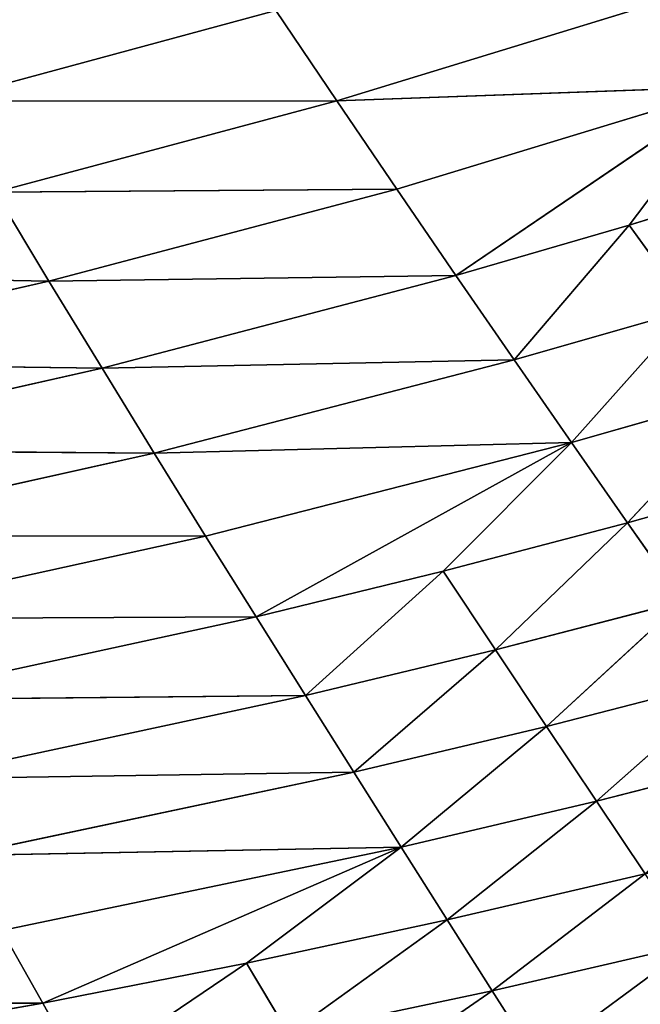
# Model space of a CAD drawing. Extents: x 0 to 500, y 0 to 390.
# Tile 546 of 656: x 327 to 343, y 30 to 55. Entities that reach past the tile are written whole.
import ezdxf

# ---------------------------------------------------------------- set-up
doc = ezdxf.new("R2010")
doc.units = 0
doc.header["$LTSCALE"] = 25.4
doc.layers.get('0').update_dxf_attribs({"linetype": 'CONTINUOUS'})

# ---------------------------------------------------------------- blocks, each defined once
blk = doc.blocks.new('ATLANTA505_-_S_STL')
at = {"color": 0}
for p, q in [((340.76, 85.2, 361.59), (339.623, 82.112, 359.804)), ((340.76, 85.2, 361.59), (339.623, 82.112, 359.804)), ((329.02, 82.418, 361.963), (327.987, 79.434, 360.128)), ((329.02, 82.418, 361.963), (327.987, 79.434, 360.128)), ((334.358, 82.264, 360.922), (333.258, 79.27, 359.087)), ((334.358, 82.264, 360.922), (333.258, 79.27, 359.087)), ((339.623, 82.112, 359.804), (334.358, 82.264, 360.922)), ((339.623, 82.112, 359.804), (334.358, 82.264, 360.922)), ((339.623, 82.112, 359.804), (338.457, 79.109, 357.969)), ((339.623, 82.112, 359.804), (338.457, 79.109, 357.969)), ((344.812, 81.961, 358.608), (339.623, 82.112, 359.804)), ((344.812, 81.961, 358.608), (339.623, 82.112, 359.804)), ((317.237, 79.765, 361.99), (327.987, 79.434, 360.128)), ((317.237, 79.765, 361.99), (327.987, 79.434, 360.128)), ((316.322, 76.884, 360.108), (327.987, 79.434, 360.128)), ((316.322, 76.884, 360.108), (327.987, 79.434, 360.128)), ((326.929, 76.536, 358.243), (327.987, 79.434, 360.128)), ((326.929, 76.536, 358.243), (327.987, 79.434, 360.128)), ((327.987, 79.434, 360.128), (337.262, 76.194, 356.086)), ((333.258, 79.27, 359.087), (327.987, 79.434, 360.128)), ((333.258, 79.27, 359.087), (327.987, 79.434, 360.128)), ((327.987, 79.434, 360.128), (337.262, 76.194, 356.086)), ((333.258, 79.27, 359.087), (337.262, 76.194, 356.086)), ((338.457, 79.109, 357.969), (333.258, 79.27, 359.087)), ((338.457, 79.109, 357.969), (333.258, 79.27, 359.087)), ((333.258, 79.27, 359.087), (337.262, 76.194, 356.086)), ((338.457, 79.109, 357.969), (337.262, 76.194, 356.086)), ((338.457, 79.109, 357.969), (337.262, 76.194, 356.086)), ((343.582, 78.949, 356.776), (338.457, 79.109, 357.969)), ((343.582, 78.949, 356.776), (338.457, 79.109, 357.969)), ((343.582, 78.949, 356.776), (342.32, 76.027, 354.894)), ((343.582, 78.949, 356.776), (342.32, 76.027, 354.894)), ((337.262, 76.194, 356.086), (326.929, 76.536, 358.243)), ((337.262, 76.194, 356.086), (326.929, 76.536, 358.243)), ((325.847, 73.728, 356.306), (337.262, 76.194, 356.086)), ((325.847, 73.728, 356.306), (337.262, 76.194, 356.086)), ((336.038, 73.373, 354.151), (337.262, 76.194, 356.086)), ((336.038, 73.373, 354.151), (337.262, 76.194, 356.086)), ((342.32, 76.027, 354.894), (337.262, 76.194, 356.086)), ((337.262, 76.194, 356.086), (341.027, 73.198, 352.963)), ((342.32, 76.027, 354.894), (337.262, 76.194, 356.086)), ((337.262, 76.194, 356.086), (341.027, 73.198, 352.963)), ((342.32, 76.027, 354.894), (341.027, 73.198, 352.963)), ((342.32, 76.027, 354.894), (341.027, 73.198, 352.963)), ((347.303, 75.861, 353.626), (342.32, 76.027, 354.894)), ((347.303, 75.861, 353.626), (342.32, 76.027, 354.894)), ((345.943, 73.026, 351.699), (342.32, 76.027, 354.894)), ((345.943, 73.026, 351.699), (342.32, 76.027, 354.894)), ((325.847, 73.728, 356.306), (336.038, 73.373, 354.151)), ((325.847, 73.728, 356.306), (336.038, 73.373, 354.151)), ((324.741, 71.013, 354.316), (336.038, 73.373, 354.151)), ((324.741, 71.013, 354.316), (336.038, 73.373, 354.151)), ((334.786, 70.646, 352.166), (336.038, 73.373, 354.151)), ((334.786, 70.646, 352.166), (336.038, 73.373, 354.151)), ((336.038, 73.373, 354.151), (339.705, 70.466, 350.981)), ((336.038, 73.373, 354.151), (339.705, 70.466, 350.981)), ((336.038, 73.373, 354.151), (341.027, 73.198, 352.963)), ((336.038, 73.373, 354.151), (341.027, 73.198, 352.963)), ((339.705, 70.466, 350.981), (341.027, 73.198, 352.963)), ((339.705, 70.466, 350.981), (341.027, 73.198, 352.963)), ((341.027, 73.198, 352.963), (344.55, 70.288, 349.722)), ((345.943, 73.026, 351.699), (341.027, 73.198, 352.963)), ((345.943, 73.026, 351.699), (341.027, 73.198, 352.963)), ((341.027, 73.198, 352.963), (344.55, 70.288, 349.722)), ((324.741, 71.013, 354.316), (334.786, 70.646, 352.166)), ((324.741, 71.013, 354.316), (334.786, 70.646, 352.166)), ((334.786, 70.646, 352.166), (323.612, 68.393, 352.273)), ((334.786, 70.646, 352.166), (323.612, 68.393, 352.273)), ((334.786, 70.646, 352.166), (333.508, 68.017, 350.127)), ((334.786, 70.646, 352.166), (333.508, 68.017, 350.127)), ((334.786, 70.646, 352.166), (338.353, 67.833, 348.947)), ((334.786, 70.646, 352.166), (338.353, 67.833, 348.947)), ((334.786, 70.646, 352.166), (339.705, 70.466, 350.981)), ((334.786, 70.646, 352.166), (339.705, 70.466, 350.981)), ((338.353, 67.833, 348.947), (339.705, 70.466, 350.981)), ((338.353, 67.833, 348.947), (339.705, 70.466, 350.981)), ((339.705, 70.466, 350.981), (343.127, 67.651, 347.694)), ((339.705, 70.466, 350.981), (343.127, 67.651, 347.694)), ((339.705, 70.466, 350.981), (344.55, 70.288, 349.722)), ((339.705, 70.466, 350.981), (344.55, 70.288, 349.722)), ((343.127, 67.651, 347.694), (344.55, 70.288, 349.722)), ((343.127, 67.651, 347.694), (344.55, 70.288, 349.722)), ((323.612, 68.393, 352.273), (333.508, 68.017, 350.127)), ((323.612, 68.393, 352.273), (333.508, 68.017, 350.127)), ((322.461, 65.871, 350.175), (333.508, 68.017, 350.127)), ((322.461, 65.871, 350.175), (333.508, 68.017, 350.127)), ((332.203, 65.489, 348.035), (333.508, 68.017, 350.127)), ((332.203, 65.489, 348.035), (333.508, 68.017, 350.127)), ((333.508, 68.017, 350.127), (341.674, 65.118, 345.613)), ((338.353, 67.833, 348.947), (333.508, 68.017, 350.127)), ((338.353, 67.833, 348.947), (333.508, 68.017, 350.127)), ((333.508, 68.017, 350.127), (341.674, 65.118, 345.613)), ((338.353, 67.833, 348.947), (341.674, 65.118, 345.613)), ((338.353, 67.833, 348.947), (341.674, 65.118, 345.613)), ((338.353, 67.833, 348.947), (343.127, 67.651, 347.694)), ((338.353, 67.833, 348.947), (343.127, 67.651, 347.694)), ((341.674, 65.118, 345.613), (343.127, 67.651, 347.694)), ((341.674, 65.118, 345.613), (343.127, 67.651, 347.694)), ((343.127, 67.651, 347.694), (346.303, 64.937, 344.293)), ((343.127, 67.651, 347.694), (346.303, 64.937, 344.293)), ((343.127, 67.651, 347.694), (347.828, 67.473, 346.366)), ((343.127, 67.651, 347.694), (347.828, 67.473, 346.366)), ((332.203, 65.489, 348.035), (322.461, 65.871, 350.175)), ((332.203, 65.489, 348.035), (322.461, 65.871, 350.175)), ((321.288, 63.45, 348.021), (332.203, 65.489, 348.035)), ((321.288, 63.45, 348.021), (332.203, 65.489, 348.035)), ((330.874, 63.065, 345.888), (332.203, 65.489, 348.035)), ((330.874, 63.065, 345.888), (332.203, 65.489, 348.035)), ((341.674, 65.118, 345.613), (332.203, 65.489, 348.035)), ((341.674, 65.118, 345.613), (332.203, 65.489, 348.035)), ((330.874, 63.065, 345.888), (341.674, 65.118, 345.613)), ((330.874, 63.065, 345.888), (341.674, 65.118, 345.613)), ((340.193, 62.691, 343.478), (341.674, 65.118, 345.613)), ((340.193, 62.691, 343.478), (341.674, 65.118, 345.613)), ((344.748, 62.509, 342.167), (341.674, 65.118, 345.613)), ((341.674, 65.118, 345.613), (346.303, 64.937, 344.293)), ((341.674, 65.118, 345.613), (346.303, 64.937, 344.293)), ((344.748, 62.509, 342.167), (341.674, 65.118, 345.613)), ((321.288, 63.45, 348.021), (330.874, 63.065, 345.888)), ((321.288, 63.45, 348.021), (330.874, 63.065, 345.888)), ((330.874, 63.065, 345.888), (320.096, 61.129, 345.812)), ((330.874, 63.065, 345.888), (320.096, 61.129, 345.812)), ((330.874, 63.065, 345.888), (329.521, 60.744, 343.687)), ((330.874, 63.065, 345.888), (329.521, 60.744, 343.687)), ((330.874, 63.065, 345.888), (340.193, 62.691, 343.478)), ((330.874, 63.065, 345.888), (340.193, 62.691, 343.478)), ((340.193, 62.691, 343.478), (329.521, 60.744, 343.687)), ((340.193, 62.691, 343.478), (329.521, 60.744, 343.687)), ((340.193, 62.691, 343.478), (338.685, 60.37, 341.292)), ((340.193, 62.691, 343.478), (338.685, 60.37, 341.292)), ((340.193, 62.691, 343.478), (343.165, 60.188, 339.99)), ((340.193, 62.691, 343.478), (343.165, 60.188, 339.99)), ((340.193, 62.691, 343.478), (344.748, 62.509, 342.167)), ((340.193, 62.691, 343.478), (344.748, 62.509, 342.167)), ((343.165, 60.188, 339.99), (344.748, 62.509, 342.167)), ((343.165, 60.188, 339.99), (344.748, 62.509, 342.167)), ((320.096, 61.129, 345.812), (329.521, 60.744, 343.687)), ((320.096, 61.129, 345.812), (329.521, 60.744, 343.687)), ((318.885, 58.908, 343.55), (329.521, 60.744, 343.687)), ((318.885, 58.908, 343.55), (329.521, 60.744, 343.687)), ((328.148, 58.525, 341.435), (329.521, 60.744, 343.687)), ((328.148, 58.525, 341.435), (329.521, 60.744, 343.687)), ((329.521, 60.744, 343.687), (338.685, 60.37, 341.292)), ((329.521, 60.744, 343.687), (338.685, 60.37, 341.292)), ((328.148, 58.525, 341.435), (338.685, 60.37, 341.292)), ((328.148, 58.525, 341.435), (338.685, 60.37, 341.292)), ((337.154, 58.154, 339.055), (338.685, 60.37, 341.292)), ((337.154, 58.154, 339.055), (338.685, 60.37, 341.292)), ((338.685, 60.37, 341.292), (345.89, 57.796, 336.401)), ((343.165, 60.188, 339.99), (338.685, 60.37, 341.292)), ((343.165, 60.188, 339.99), (338.685, 60.37, 341.292)), ((338.685, 60.37, 341.292), (345.89, 57.796, 336.401)), ((343.165, 60.188, 339.99), (345.89, 57.796, 336.401)), ((343.165, 60.188, 339.99), (345.89, 57.796, 336.401)), ((343.165, 60.188, 339.99), (347.574, 60.009, 338.617)), ((343.165, 60.188, 339.99), (347.574, 60.009, 338.617)), ((328.148, 58.525, 341.435), (318.885, 58.908, 343.55)), ((328.148, 58.525, 341.435), (318.885, 58.908, 343.55)), ((317.657, 56.786, 341.235), (328.148, 58.525, 341.435)), ((317.657, 56.786, 341.235), (328.148, 58.525, 341.435)), ((326.754, 56.408, 339.131), (328.148, 58.525, 341.435)), ((326.754, 56.408, 339.131), (328.148, 58.525, 341.435)), ((337.154, 58.154, 339.055), (328.148, 58.525, 341.435)), ((337.154, 58.154, 339.055), (328.148, 58.525, 341.435)), ((326.754, 56.408, 339.131), (337.154, 58.154, 339.055)), ((326.754, 56.408, 339.131), (337.154, 58.154, 339.055)), ((335.599, 56.041, 336.768), (337.154, 58.154, 339.055)), ((335.599, 56.041, 336.768), (337.154, 58.154, 339.055)), ((345.89, 57.796, 336.401), (337.154, 58.154, 339.055)), ((345.89, 57.796, 336.401), (337.154, 58.154, 339.055)), ((335.599, 56.041, 336.768), (345.89, 57.796, 336.401)), ((335.599, 56.041, 336.768), (345.89, 57.796, 336.401)), ((326.754, 56.408, 339.131), (335.599, 56.041, 336.768)), ((326.754, 56.408, 339.131), (335.599, 56.041, 336.768)), ((335.599, 56.041, 336.768), (325.342, 54.39, 336.779)), ((335.599, 56.041, 336.768), (325.342, 54.39, 336.779)), ((335.599, 56.041, 336.768), (334.025, 54.03, 334.434)), ((335.599, 56.041, 336.768), (334.025, 54.03, 334.434)), ((335.599, 56.041, 336.768), (344.18, 55.688, 334.138)), ((335.599, 56.041, 336.768), (344.18, 55.688, 334.138)), ((325.342, 54.39, 336.779), (334.025, 54.03, 334.434)), ((325.342, 54.39, 336.779), (334.025, 54.03, 334.434))]:
    blk.add_line(p, q, dxfattribs=at)
mesh = blk.add_polyface(dxfattribs=at)
corners = [(335.431, 85.342, 362.708), (339.623, 82.112, 359.804), (334.358, 82.264, 360.922), (340.76, 85.2, 361.59)]
mesh.append_faces([[corners[k] for k in face] for face in [(0, 1, 2), (1, 0, 3)]], dxfattribs={"vtx0": -1, "color": 0})
mesh = blk.add_polyface(dxfattribs=at)
corners = [(340.76, 85.2, 361.59), (344.812, 81.961, 358.608), (339.623, 82.112, 359.804), (346.011, 85.059, 360.392)]
mesh.append_faces([[corners[k] for k in face] for face in [(0, 1, 2), (1, 0, 3)]], dxfattribs={"vtx0": -1, "color": 0})
mesh = blk.add_polyface(dxfattribs=at)
corners = [(329.02, 82.418, 361.963), (327.987, 79.434, 360.128), (317.237, 79.765, 361.99)]
mesh.append_faces([[corners[k] for k in face] for face in [(0, 1, 2)]], dxfattribs={"color": 0})
mesh = blk.add_polyface(dxfattribs=at)
corners = [(329.02, 82.418, 361.963), (333.258, 79.27, 359.087), (327.987, 79.434, 360.128), (334.358, 82.264, 360.922)]
mesh.append_faces([[corners[k] for k in face] for face in [(0, 1, 2), (1, 0, 3)]], dxfattribs={"vtx0": -1, "color": 0})
mesh = blk.add_polyface(dxfattribs=at)
corners = [(334.358, 82.264, 360.922), (338.457, 79.109, 357.969), (333.258, 79.27, 359.087), (339.623, 82.112, 359.804)]
mesh.append_faces([[corners[k] for k in face] for face in [(0, 1, 2), (1, 0, 3)]], dxfattribs={"vtx0": -1, "color": 0})
mesh = blk.add_polyface(dxfattribs=at)
corners = [(339.623, 82.112, 359.804), (343.582, 78.949, 356.776), (338.457, 79.109, 357.969), (344.812, 81.961, 358.608)]
mesh.append_faces([[corners[k] for k in face] for face in [(0, 1, 2), (1, 0, 3)]], dxfattribs={"vtx0": -1, "color": 0})
mesh = blk.add_polyface(dxfattribs=at)
corners = [(327.987, 79.434, 360.128), (316.322, 76.884, 360.108), (317.237, 79.765, 361.99)]
mesh.append_faces([[corners[k] for k in face] for face in [(0, 1, 2)]], dxfattribs={"color": 0})
mesh = blk.add_polyface(dxfattribs=at)
corners = [(327.987, 79.434, 360.128), (326.929, 76.536, 358.243), (316.322, 76.884, 360.108)]
mesh.append_faces([[corners[k] for k in face] for face in [(0, 1, 2)]], dxfattribs={"color": 0})
mesh = blk.add_polyface(dxfattribs=at)
corners = [(337.262, 76.194, 356.086), (326.929, 76.536, 358.243), (327.987, 79.434, 360.128)]
mesh.append_faces([[corners[k] for k in face] for face in [(0, 1, 2)]], dxfattribs={"color": 0})
mesh = blk.add_polyface(dxfattribs=at)
corners = [(337.262, 76.194, 356.086), (327.987, 79.434, 360.128), (333.258, 79.27, 359.087)]
mesh.append_faces([[corners[k] for k in face] for face in [(0, 1, 2)]], dxfattribs={"color": 0})
mesh = blk.add_polyface(dxfattribs=at)
corners = [(338.457, 79.109, 357.969), (337.262, 76.194, 356.086), (333.258, 79.27, 359.087)]
mesh.append_faces([[corners[k] for k in face] for face in [(0, 1, 2)]], dxfattribs={"color": 0})
mesh = blk.add_polyface(dxfattribs=at)
corners = [(338.457, 79.109, 357.969), (342.32, 76.027, 354.894), (337.262, 76.194, 356.086), (343.582, 78.949, 356.776)]
mesh.append_faces([[corners[k] for k in face] for face in [(0, 1, 2), (1, 0, 3)]], dxfattribs={"vtx0": -1, "color": 0})
mesh = blk.add_polyface(dxfattribs=at)
corners = [(343.582, 78.949, 356.776), (347.303, 75.861, 353.626), (342.32, 76.027, 354.894), (348.63, 78.791, 355.504)]
mesh.append_faces([[corners[k] for k in face] for face in [(0, 1, 2), (1, 0, 3)]], dxfattribs={"vtx0": -1, "color": 0})
mesh = blk.add_polyface(dxfattribs=at)
corners = [(337.262, 76.194, 356.086), (325.847, 73.728, 356.306), (326.929, 76.536, 358.243)]
mesh.append_faces([[corners[k] for k in face] for face in [(0, 1, 2)]], dxfattribs={"color": 0})
mesh = blk.add_polyface(dxfattribs=at)
corners = [(337.262, 76.194, 356.086), (336.038, 73.373, 354.151), (325.847, 73.728, 356.306)]
mesh.append_faces([[corners[k] for k in face] for face in [(0, 1, 2)]], dxfattribs={"color": 0})
mesh = blk.add_polyface(dxfattribs=at)
corners = [(341.027, 73.198, 352.963), (336.038, 73.373, 354.151), (337.262, 76.194, 356.086)]
mesh.append_faces([[corners[k] for k in face] for face in [(0, 1, 2)]], dxfattribs={"color": 0})
mesh = blk.add_polyface(dxfattribs=at)
corners = [(342.32, 76.027, 354.894), (341.027, 73.198, 352.963), (337.262, 76.194, 356.086)]
mesh.append_faces([[corners[k] for k in face] for face in [(0, 1, 2)]], dxfattribs={"color": 0})
mesh = blk.add_polyface(dxfattribs=at)
corners = [(345.943, 73.026, 351.699), (341.027, 73.198, 352.963), (342.32, 76.027, 354.894)]
mesh.append_faces([[corners[k] for k in face] for face in [(0, 1, 2)]], dxfattribs={"color": 0})
mesh = blk.add_polyface(dxfattribs=at)
corners = [(347.303, 75.861, 353.626), (345.943, 73.026, 351.699), (342.32, 76.027, 354.894)]
mesh.append_faces([[corners[k] for k in face] for face in [(0, 1, 2)]], dxfattribs={"color": 0})
mesh = blk.add_polyface(dxfattribs=at)
corners = [(336.038, 73.373, 354.151), (324.741, 71.013, 354.316), (325.847, 73.728, 356.306)]
mesh.append_faces([[corners[k] for k in face] for face in [(0, 1, 2)]], dxfattribs={"color": 0})
mesh = blk.add_polyface(dxfattribs=at)
corners = [(336.038, 73.373, 354.151), (334.786, 70.646, 352.166), (324.741, 71.013, 354.316)]
mesh.append_faces([[corners[k] for k in face] for face in [(0, 1, 2)]], dxfattribs={"color": 0})
mesh = blk.add_polyface(dxfattribs=at)
corners = [(339.705, 70.466, 350.981), (334.786, 70.646, 352.166), (336.038, 73.373, 354.151)]
mesh.append_faces([[corners[k] for k in face] for face in [(0, 1, 2)]], dxfattribs={"color": 0})
mesh = blk.add_polyface(dxfattribs=at)
corners = [(341.027, 73.198, 352.963), (339.705, 70.466, 350.981), (336.038, 73.373, 354.151)]
mesh.append_faces([[corners[k] for k in face] for face in [(0, 1, 2)]], dxfattribs={"color": 0})
mesh = blk.add_polyface(dxfattribs=at)
corners = [(344.55, 70.288, 349.722), (339.705, 70.466, 350.981), (341.027, 73.198, 352.963)]
mesh.append_faces([[corners[k] for k in face] for face in [(0, 1, 2)]], dxfattribs={"color": 0})
mesh = blk.add_polyface(dxfattribs=at)
corners = [(345.943, 73.026, 351.699), (344.55, 70.288, 349.722), (341.027, 73.198, 352.963)]
mesh.append_faces([[corners[k] for k in face] for face in [(0, 1, 2)]], dxfattribs={"color": 0})
mesh = blk.add_polyface(dxfattribs=at)
corners = [(334.786, 70.646, 352.166), (323.612, 68.393, 352.273), (324.741, 71.013, 354.316)]
mesh.append_faces([[corners[k] for k in face] for face in [(0, 1, 2)]], dxfattribs={"color": 0})
mesh = blk.add_polyface(dxfattribs=at)
corners = [(334.786, 70.646, 352.166), (333.508, 68.017, 350.127), (323.612, 68.393, 352.273)]
mesh.append_faces([[corners[k] for k in face] for face in [(0, 1, 2)]], dxfattribs={"color": 0})
mesh = blk.add_polyface(dxfattribs=at)
corners = [(338.353, 67.833, 348.947), (333.508, 68.017, 350.127), (334.786, 70.646, 352.166)]
mesh.append_faces([[corners[k] for k in face] for face in [(0, 1, 2)]], dxfattribs={"color": 0})
mesh = blk.add_polyface(dxfattribs=at)
corners = [(339.705, 70.466, 350.981), (338.353, 67.833, 348.947), (334.786, 70.646, 352.166)]
mesh.append_faces([[corners[k] for k in face] for face in [(0, 1, 2)]], dxfattribs={"color": 0})
mesh = blk.add_polyface(dxfattribs=at)
corners = [(343.127, 67.651, 347.694), (338.353, 67.833, 348.947), (339.705, 70.466, 350.981)]
mesh.append_faces([[corners[k] for k in face] for face in [(0, 1, 2)]], dxfattribs={"color": 0})
mesh = blk.add_polyface(dxfattribs=at)
corners = [(344.55, 70.288, 349.722), (343.127, 67.651, 347.694), (339.705, 70.466, 350.981)]
mesh.append_faces([[corners[k] for k in face] for face in [(0, 1, 2)]], dxfattribs={"color": 0})
mesh = blk.add_polyface(dxfattribs=at)
corners = [(347.828, 67.473, 346.366), (343.127, 67.651, 347.694), (344.55, 70.288, 349.722)]
mesh.append_faces([[corners[k] for k in face] for face in [(0, 1, 2)]], dxfattribs={"color": 0})
mesh = blk.add_polyface(dxfattribs=at)
corners = [(333.508, 68.017, 350.127), (322.461, 65.871, 350.175), (323.612, 68.393, 352.273)]
mesh.append_faces([[corners[k] for k in face] for face in [(0, 1, 2)]], dxfattribs={"color": 0})
mesh = blk.add_polyface(dxfattribs=at)
corners = [(333.508, 68.017, 350.127), (332.203, 65.489, 348.035), (322.461, 65.871, 350.175)]
mesh.append_faces([[corners[k] for k in face] for face in [(0, 1, 2)]], dxfattribs={"color": 0})
mesh = blk.add_polyface(dxfattribs=at)
corners = [(341.674, 65.118, 345.613), (332.203, 65.489, 348.035), (333.508, 68.017, 350.127)]
mesh.append_faces([[corners[k] for k in face] for face in [(0, 1, 2)]], dxfattribs={"color": 0})
mesh = blk.add_polyface(dxfattribs=at)
corners = [(341.674, 65.118, 345.613), (333.508, 68.017, 350.127), (338.353, 67.833, 348.947)]
mesh.append_faces([[corners[k] for k in face] for face in [(0, 1, 2)]], dxfattribs={"color": 0})
mesh = blk.add_polyface(dxfattribs=at)
corners = [(343.127, 67.651, 347.694), (341.674, 65.118, 345.613), (338.353, 67.833, 348.947)]
mesh.append_faces([[corners[k] for k in face] for face in [(0, 1, 2)]], dxfattribs={"color": 0})
mesh = blk.add_polyface(dxfattribs=at)
corners = [(346.303, 64.937, 344.293), (341.674, 65.118, 345.613), (343.127, 67.651, 347.694)]
mesh.append_faces([[corners[k] for k in face] for face in [(0, 1, 2)]], dxfattribs={"color": 0})
mesh = blk.add_polyface(dxfattribs=at)
corners = [(347.828, 67.473, 346.366), (346.303, 64.937, 344.293), (343.127, 67.651, 347.694)]
mesh.append_faces([[corners[k] for k in face] for face in [(0, 1, 2)]], dxfattribs={"color": 0})
mesh = blk.add_polyface(dxfattribs=at)
corners = [(332.203, 65.489, 348.035), (321.288, 63.45, 348.021), (322.461, 65.871, 350.175)]
mesh.append_faces([[corners[k] for k in face] for face in [(0, 1, 2)]], dxfattribs={"color": 0})
mesh = blk.add_polyface(dxfattribs=at)
corners = [(332.203, 65.489, 348.035), (330.874, 63.065, 345.888), (321.288, 63.45, 348.021)]
mesh.append_faces([[corners[k] for k in face] for face in [(0, 1, 2)]], dxfattribs={"color": 0})
mesh = blk.add_polyface(dxfattribs=at)
corners = [(332.203, 65.489, 348.035), (341.674, 65.118, 345.613), (330.874, 63.065, 345.888)]
mesh.append_faces([[corners[k] for k in face] for face in [(0, 1, 2)]], dxfattribs={"color": 0})
mesh = blk.add_polyface(dxfattribs=at)
corners = [(330.874, 63.065, 345.888), (341.674, 65.118, 345.613), (340.193, 62.691, 343.478)]
mesh.append_faces([[corners[k] for k in face] for face in [(0, 1, 2)]], dxfattribs={"color": 0})
mesh = blk.add_polyface(dxfattribs=at)
corners = [(341.674, 65.118, 345.613), (344.748, 62.509, 342.167), (340.193, 62.691, 343.478)]
mesh.append_faces([[corners[k] for k in face] for face in [(0, 1, 2)]], dxfattribs={"color": 0})
mesh = blk.add_polyface(dxfattribs=at)
corners = [(341.674, 65.118, 345.613), (346.303, 64.937, 344.293), (344.748, 62.509, 342.167)]
mesh.append_faces([[corners[k] for k in face] for face in [(0, 1, 2)]], dxfattribs={"color": 0})
mesh = blk.add_polyface(dxfattribs=at)
corners = [(321.288, 63.45, 348.021), (330.874, 63.065, 345.888), (320.096, 61.129, 345.812)]
mesh.append_faces([[corners[k] for k in face] for face in [(0, 1, 2)]], dxfattribs={"color": 0})
mesh = blk.add_polyface(dxfattribs=at)
corners = [(330.874, 63.065, 345.888), (329.521, 60.744, 343.687), (320.096, 61.129, 345.812)]
mesh.append_faces([[corners[k] for k in face] for face in [(0, 1, 2)]], dxfattribs={"color": 0})
mesh = blk.add_polyface(dxfattribs=at)
corners = [(330.874, 63.065, 345.888), (340.193, 62.691, 343.478), (329.521, 60.744, 343.687)]
mesh.append_faces([[corners[k] for k in face] for face in [(0, 1, 2)]], dxfattribs={"color": 0})
mesh = blk.add_polyface(dxfattribs=at)
corners = [(329.521, 60.744, 343.687), (340.193, 62.691, 343.478), (338.685, 60.37, 341.292)]
mesh.append_faces([[corners[k] for k in face] for face in [(0, 1, 2)]], dxfattribs={"color": 0})
mesh = blk.add_polyface(dxfattribs=at)
corners = [(340.193, 62.691, 343.478), (343.165, 60.188, 339.99), (338.685, 60.37, 341.292)]
mesh.append_faces([[corners[k] for k in face] for face in [(0, 1, 2)]], dxfattribs={"color": 0})
mesh = blk.add_polyface(dxfattribs=at)
corners = [(340.193, 62.691, 343.478), (344.748, 62.509, 342.167), (343.165, 60.188, 339.99)]
mesh.append_faces([[corners[k] for k in face] for face in [(0, 1, 2)]], dxfattribs={"color": 0})
mesh = blk.add_polyface(dxfattribs=at)
corners = [(344.748, 62.509, 342.167), (347.574, 60.009, 338.617), (343.165, 60.188, 339.99)]
mesh.append_faces([[corners[k] for k in face] for face in [(0, 1, 2)]], dxfattribs={"color": 0})
mesh = blk.add_polyface(dxfattribs=at)
corners = [(320.096, 61.129, 345.812), (329.521, 60.744, 343.687), (318.885, 58.908, 343.55)]
mesh.append_faces([[corners[k] for k in face] for face in [(0, 1, 2)]], dxfattribs={"color": 0})
mesh = blk.add_polyface(dxfattribs=at)
corners = [(329.521, 60.744, 343.687), (328.148, 58.525, 341.435), (318.885, 58.908, 343.55)]
mesh.append_faces([[corners[k] for k in face] for face in [(0, 1, 2)]], dxfattribs={"color": 0})
mesh = blk.add_polyface(dxfattribs=at)
corners = [(329.521, 60.744, 343.687), (338.685, 60.37, 341.292), (328.148, 58.525, 341.435)]
mesh.append_faces([[corners[k] for k in face] for face in [(0, 1, 2)]], dxfattribs={"color": 0})
mesh = blk.add_polyface(dxfattribs=at)
corners = [(328.148, 58.525, 341.435), (338.685, 60.37, 341.292), (337.154, 58.154, 339.055)]
mesh.append_faces([[corners[k] for k in face] for face in [(0, 1, 2)]], dxfattribs={"color": 0})
mesh = blk.add_polyface(dxfattribs=at)
corners = [(338.685, 60.37, 341.292), (345.89, 57.796, 336.401), (337.154, 58.154, 339.055)]
mesh.append_faces([[corners[k] for k in face] for face in [(0, 1, 2)]], dxfattribs={"color": 0})
mesh = blk.add_polyface(dxfattribs=at)
corners = [(338.685, 60.37, 341.292), (343.165, 60.188, 339.99), (345.89, 57.796, 336.401)]
mesh.append_faces([[corners[k] for k in face] for face in [(0, 1, 2)]], dxfattribs={"color": 0})
mesh = blk.add_polyface(dxfattribs=at)
corners = [(343.165, 60.188, 339.99), (347.574, 60.009, 338.617), (345.89, 57.796, 336.401)]
mesh.append_faces([[corners[k] for k in face] for face in [(0, 1, 2)]], dxfattribs={"color": 0})
mesh = blk.add_polyface(dxfattribs=at)
corners = [(318.885, 58.908, 343.55), (328.148, 58.525, 341.435), (317.657, 56.786, 341.235)]
mesh.append_faces([[corners[k] for k in face] for face in [(0, 1, 2)]], dxfattribs={"color": 0})
mesh = blk.add_polyface(dxfattribs=at)
corners = [(328.148, 58.525, 341.435), (326.754, 56.408, 339.131), (317.657, 56.786, 341.235)]
mesh.append_faces([[corners[k] for k in face] for face in [(0, 1, 2)]], dxfattribs={"color": 0})
mesh = blk.add_polyface(dxfattribs=at)
corners = [(328.148, 58.525, 341.435), (337.154, 58.154, 339.055), (326.754, 56.408, 339.131)]
mesh.append_faces([[corners[k] for k in face] for face in [(0, 1, 2)]], dxfattribs={"color": 0})
mesh = blk.add_polyface(dxfattribs=at)
corners = [(326.754, 56.408, 339.131), (337.154, 58.154, 339.055), (335.599, 56.041, 336.768)]
mesh.append_faces([[corners[k] for k in face] for face in [(0, 1, 2)]], dxfattribs={"color": 0})
mesh = blk.add_polyface(dxfattribs=at)
corners = [(337.154, 58.154, 339.055), (345.89, 57.796, 336.401), (335.599, 56.041, 336.768)]
mesh.append_faces([[corners[k] for k in face] for face in [(0, 1, 2)]], dxfattribs={"color": 0})
mesh = blk.add_polyface(dxfattribs=at)
corners = [(335.599, 56.041, 336.768), (345.89, 57.796, 336.401), (344.18, 55.688, 334.138)]
mesh.append_faces([[corners[k] for k in face] for face in [(0, 1, 2)]], dxfattribs={"color": 0})
mesh = blk.add_polyface(dxfattribs=at)
corners = [(326.754, 56.408, 339.131), (335.599, 56.041, 336.768), (325.342, 54.39, 336.779)]
mesh.append_faces([[corners[k] for k in face] for face in [(0, 1, 2)]], dxfattribs={"color": 0})
mesh = blk.add_polyface(dxfattribs=at)
corners = [(325.342, 54.39, 336.779), (335.599, 56.041, 336.768), (334.025, 54.03, 334.434)]
mesh.append_faces([[corners[k] for k in face] for face in [(0, 1, 2)]], dxfattribs={"color": 0})
mesh = blk.add_polyface(dxfattribs=at)
corners = [(335.599, 56.041, 336.768), (344.18, 55.688, 334.138), (334.025, 54.03, 334.434)]
mesh.append_faces([[corners[k] for k in face] for face in [(0, 1, 2)]], dxfattribs={"color": 0})
mesh = blk.add_polyface(dxfattribs=at)
corners = [(325.342, 54.39, 336.779), (334.025, 54.03, 334.434), (323.914, 52.471, 334.379)]
mesh.append_faces([[corners[k] for k in face] for face in [(0, 1, 2)]], dxfattribs={"color": 0})

msp = doc.modelspace()

# ---------------------------------------------------------------- block references
at = {"color": 254, "extrusion": (0, -1, 1.11022e-16)}
msp.add_blockref('ATLANTA505_-_S_STL', (-0.149, -0.01, -389.852), dxfattribs=at)

doc.saveas('drawing.dxf')
